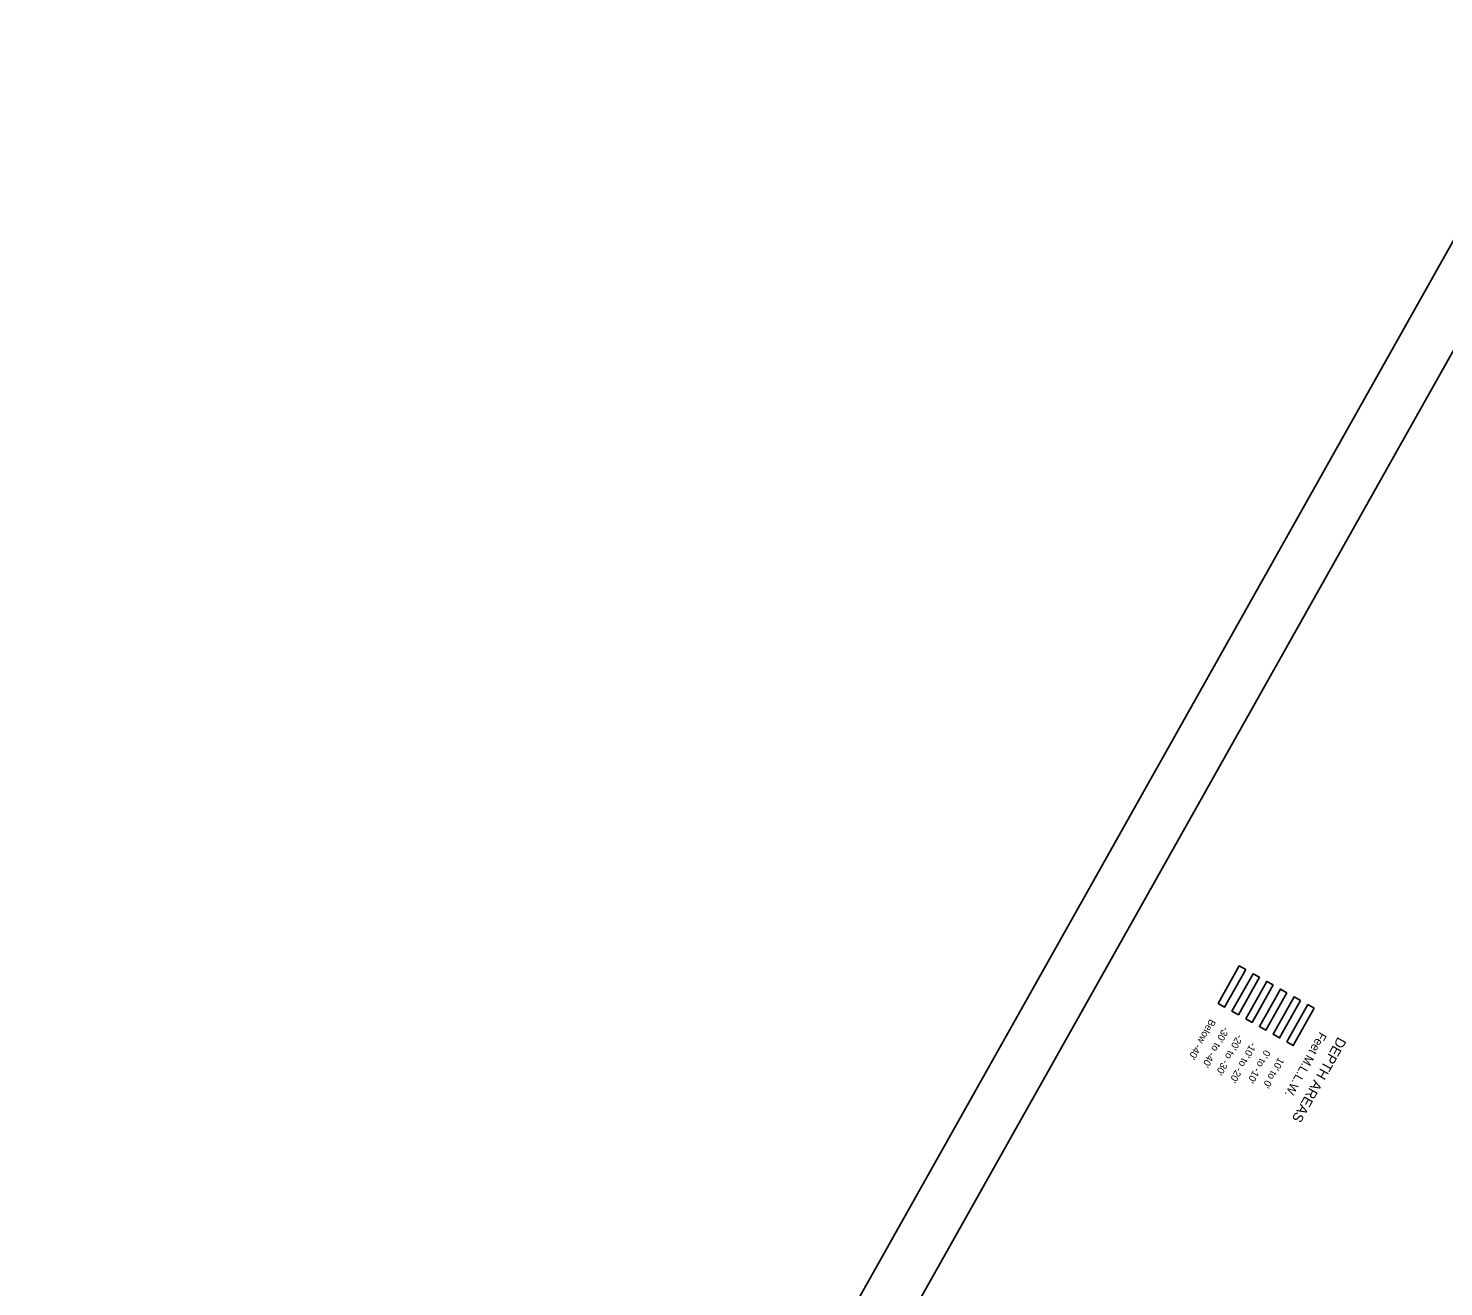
# Model space of a CAD drawing. Extents: x 3913936 to 3933962, y 195330 to 217741.
# Drawn here: x 3914191 to 3922424, y 210166 to 217486 of the extents above; entities that cross this region are included whole.
import ezdxf

# ---------------------------------------------------------------- set-up
doc = ezdxf.new("R2010")
doc.units = 0
for name, color, linetype in [('G-ANNO-NPLT', 7, 'Continuous'), ('V-ANNO-SYMB', 7, 'Continuous'), ('V-TOPO-DPTH', 7, 'Continuous')]:
    doc.layers.add(name, color=color, linetype=linetype)

msp = doc.modelspace()

# ---------------------------------------------------------------- linework, layer by layer
at = {"layer": 'G-ANNO-NPLT'}
msp.add_lwpolyline([(3923174.4, 217486.3), (3914190.7, 201505), (3924723.8, 195583.9), (3933707.6, 211565.2)], close=True, dxfattribs=at)
at = {"layer": 'V-ANNO-SYMB'}
msp.add_lwpolyline([(3922773, 216134.5), (3914667.3, 201715.1), (3924655.6, 196100.2), (3932761.3, 210519.7), (3922773, 216134.5)], dxfattribs=at)
at = {"layer": 'V-TOPO-DPTH'}
for points in [[(3921272.3, 212011.1), (3921149.9, 211793.1), (3921112.8, 211814), (3921235.3, 212031.9)], [(3921352.1, 211966.3), (3921229.7, 211748.3), (3921192.6, 211769.1), (3921315.1, 211987.1)], [(3921431.9, 211921.5), (3921309.4, 211703.5), (3921272.4, 211724.3), (3921394.8, 211942.3)], [(3921511.7, 211876.7), (3921389.2, 211658.7), (3921352.2, 211679.5), (3921474.6, 211897.5)], [(3921591.4, 211831.8), (3921469, 211613.9), (3921431.9, 211634.7), (3921554.4, 211852.7)], [(3921671.2, 211787), (3921548.8, 211569.1), (3921511.7, 211589.9), (3921634.2, 211807.8)]]:
    msp.add_lwpolyline(points, close=True, dxfattribs=at)

# ---------------------------------------------------------------- texts
for s, height, rotation, p in [("Below -40'", 41.5, 240.67304, (3921064.3, 211726.5)), ("-30' to -40'", 41.5, 240.67304, (3921144.1, 211681.7)), ("-20' to -30'", 41.5, 240.67304, (3921223.8, 211636.9)), ('Feet M.L.L.W.', 50, 240.67304, (3921702.9, 211652)), ('DEPTH AREAS', 58.35, 240.67305, (3921809.4, 211623)), ("-10' to -20'", 41.5, 240.67304, (3921303.6, 211592.1)), ("0' to -10'", 41.5, 240.67304, (3921383.4, 211547.3)), ("10' to 0'", 41.5, 240.67304, (3921463.2, 211502.4))]:
    msp.add_text(s, height=height, rotation=rotation, dxfattribs=at).set_placement(p)

doc.saveas('drawing.dxf')
